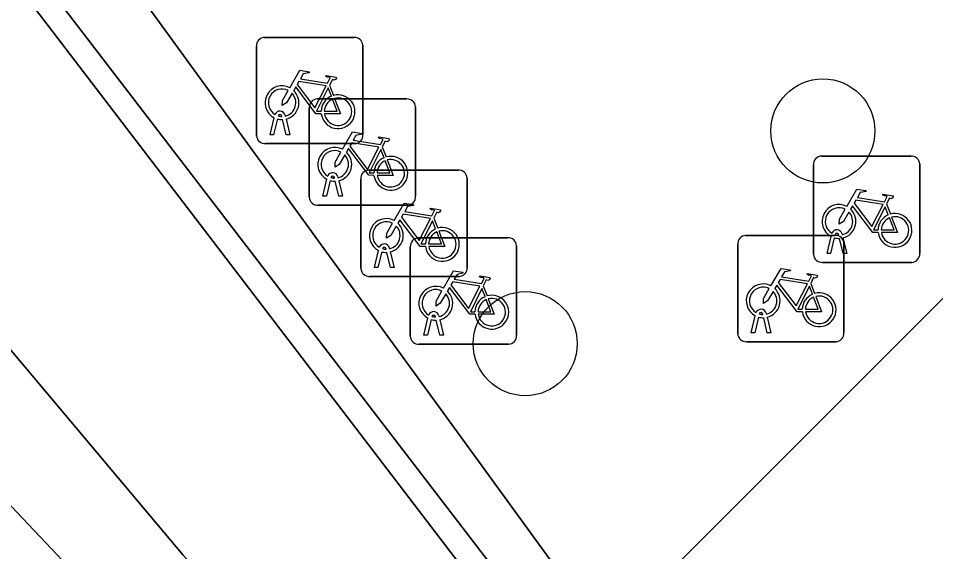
# Model space of a CAD drawing. Extents: x 160203 to 161530, y 379528 to 381797.
# Drawn here: x 160768.42 to 160777.05, y 381497.24 to 381502.26 of the extents above; entities that cross this region are included whole.
import ezdxf

# ---------------------------------------------------------------- set-up
doc = ezdxf.new("R2010")
doc.units = 0
for name, color, linetype in [('IMGEO_Boom', 7, 'Continuous'), ('IMGEO_Fietsenrek', 7, 'Continuous'), ('IMGEO_Grasland_overig', 7, 'Continuous'), ('IMGEO_Groenvoorziening', 7, 'Continuous'), ('IMGEO_Haag', 7, 'Continuous'), ('IMGEO_Hek', 7, 'Continuous'), ('IMGEO_Parkeervlak_halfverhard', 7, 'Continuous'), ('IMGEO_Waterloop', 7, 'Continuous')]:
    doc.layers.add(name, color=color, linetype=linetype)

msp = doc.modelspace()

# ---------------------------------------------------------------- linework, layer by layer
at = {"layer": 'IMGEO_Boom'}
for centre in [(160775.99, 381501.2), (160773.19, 381499.2)]:
    msp.add_circle(centre, 0.4892, dxfattribs=at)
at = {"layer": 'IMGEO_Fietsenrek'}
for p, q in [((160770.7379, 381502.0795), (160771.5788, 381502.0795)), ((160771.5788, 381502.0795), (160770.7379, 381502.0795)), ((160770.6635, 381501.1549), (160770.6635, 381501.9958)), ((160770.6635, 381501.9958), (160770.6635, 381501.1549)), ((160771.6625, 381502.0051), (160771.6625, 381501.1642)), ((160771.6625, 381501.1642), (160771.6625, 381502.0051)), ((160771.3502, 381501.6292), (160771.3865, 381501.534)), ((160771.2339, 381501.5005), (160772.0748, 381501.5005)), ((160772.0748, 381501.5005), (160771.2339, 381501.5005)), ((160771.1595, 381500.5759), (160771.1595, 381501.4168)), ((160771.1595, 381501.4168), (160771.1595, 381500.5759)), ((160772.1585, 381501.4261), (160772.1585, 381500.5852)), ((160772.1585, 381500.5852), (160772.1585, 381501.4261)), ((160770.7905, 381501.1643), (160770.8288, 381501.3243)), ((160770.8592, 381501.3121), (160770.8239, 381501.1643)), ((160770.9009, 381501.3359), (160770.8999, 381501.3402)), ((160770.942, 381501.1643), (160770.9081, 381501.306)), ((160770.9316, 381501.3474), (160770.9334, 381501.3395)), ((160770.9404, 381501.3103), (160770.9754, 381501.1643)), ((160770.8239, 381501.1643), (160770.7905, 381501.1643)), ((160770.9754, 381501.1643), (160770.942, 381501.1643)), ((160771.5881, 381501.0805), (160770.7472, 381501.0805)), ((160770.7472, 381501.0805), (160771.5881, 381501.0805)), ((160771.8462, 381501.0502), (160771.8825, 381500.955)), ((160775.9759, 381500.9635), (160776.8168, 381500.9635)), ((160776.8168, 381500.9635), (160775.9759, 381500.9635)), ((160775.9015, 381500.0389), (160775.9015, 381500.8798)), ((160775.9015, 381500.8798), (160775.9015, 381500.0389)), ((160776.9005, 381500.8891), (160776.9005, 381500.0482)), ((160776.9005, 381500.0482), (160776.9005, 381500.8891)), ((160771.7189, 381500.8315), (160772.5598, 381500.8315)), ((160772.5598, 381500.8315), (160771.7189, 381500.8315)), ((160771.2865, 381500.5853), (160771.3248, 381500.7453)), ((160771.3552, 381500.7331), (160771.3199, 381500.5853)), ((160771.3969, 381500.7569), (160771.3959, 381500.7612)), ((160771.438, 381500.5853), (160771.4041, 381500.727)), ((160771.4276, 381500.7684), (160771.4294, 381500.7605)), ((160771.4364, 381500.7313), (160771.4714, 381500.5853)), ((160771.6445, 381499.9069), (160771.6445, 381500.7478)), ((160771.6445, 381500.7478), (160771.6445, 381499.9069)), ((160772.6435, 381500.7571), (160772.6435, 381499.9162)), ((160772.6435, 381499.9162), (160772.6435, 381500.7571)), ((160771.3199, 381500.5853), (160771.2865, 381500.5853)), ((160771.4714, 381500.5853), (160771.438, 381500.5853)), ((160772.0841, 381500.5015), (160771.2432, 381500.5015)), ((160771.2432, 381500.5015), (160772.0841, 381500.5015)), ((160776.5882, 381500.5132), (160776.6245, 381500.418)), ((160772.3312, 381500.3812), (160772.3675, 381500.286)), ((160772.1839, 381500.1945), (160773.0248, 381500.1945)), ((160773.0248, 381500.1945), (160772.1839, 381500.1945)), ((160775.2629, 381500.2175), (160776.1038, 381500.2175)), ((160776.1038, 381500.2175), (160775.2629, 381500.2175)), ((160776.0285, 381500.0483), (160776.0668, 381500.2083)), ((160776.0972, 381500.1961), (160776.0619, 381500.0483)), ((160776.1389, 381500.2199), (160776.1379, 381500.2242)), ((160776.18, 381500.0483), (160776.1461, 381500.19)), ((160776.1696, 381500.2314), (160776.1714, 381500.2235)), ((160776.1784, 381500.1943), (160776.2134, 381500.0483)), ((160771.9126, 381500.0994), (160771.9144, 381500.0915)), ((160772.1095, 381499.2699), (160772.1095, 381500.1108)), ((160772.1095, 381500.1108), (160772.1095, 381499.2699)), ((160773.1085, 381500.1201), (160773.1085, 381499.2792)), ((160773.1085, 381499.2792), (160773.1085, 381500.1201)), ((160775.1885, 381499.2929), (160775.1885, 381500.1338)), ((160775.1885, 381500.1338), (160775.1885, 381499.2929)), ((160776.1875, 381500.1431), (160776.1875, 381499.3022)), ((160776.1875, 381499.3022), (160776.1875, 381500.1431)), ((160771.7715, 381499.9163), (160771.8098, 381500.0763)), ((160771.8402, 381500.0641), (160771.8049, 381499.9163)), ((160771.8819, 381500.0879), (160771.8809, 381500.0922)), ((160771.923, 381499.9163), (160771.8891, 381500.058)), ((160771.9214, 381500.0623), (160771.9564, 381499.9163)), ((160776.0619, 381500.0483), (160776.0285, 381500.0483)), ((160776.2134, 381500.0483), (160776.18, 381500.0483)), ((160776.8261, 381499.9645), (160775.9852, 381499.9645)), ((160775.9852, 381499.9645), (160776.8261, 381499.9645)), ((160771.8049, 381499.9163), (160771.7715, 381499.9163)), ((160771.9564, 381499.9163), (160771.923, 381499.9163)), ((160772.5691, 381499.8325), (160771.7282, 381499.8325)), ((160771.7282, 381499.8325), (160772.5691, 381499.8325)), ((160775.8752, 381499.7672), (160775.9115, 381499.672)), ((160772.7962, 381499.7442), (160772.8325, 381499.649)), ((160772.2365, 381499.2793), (160772.2748, 381499.4393)), ((160772.3052, 381499.4271), (160772.2699, 381499.2793)), ((160772.3469, 381499.4509), (160772.3459, 381499.4552)), ((160772.388, 381499.2793), (160772.3541, 381499.421)), ((160772.3776, 381499.4624), (160772.3794, 381499.4545)), ((160772.3864, 381499.4253), (160772.4214, 381499.2793)), ((160775.3155, 381499.3023), (160775.3538, 381499.4623)), ((160775.3842, 381499.4501), (160775.3489, 381499.3023)), ((160775.4259, 381499.4739), (160775.4249, 381499.4782)), ((160775.467, 381499.3023), (160775.4331, 381499.444)), ((160775.4566, 381499.4854), (160775.4584, 381499.4775)), ((160775.4654, 381499.4483), (160775.5004, 381499.3023)), ((160772.2699, 381499.2793), (160772.2365, 381499.2793)), ((160772.4214, 381499.2793), (160772.388, 381499.2793)), ((160775.3489, 381499.3023), (160775.3155, 381499.3023)), ((160775.5004, 381499.3023), (160775.467, 381499.3023)), ((160773.0341, 381499.1955), (160772.1932, 381499.1955)), ((160772.1932, 381499.1955), (160773.0341, 381499.1955)), ((160776.1131, 381499.2185), (160775.2722, 381499.2185)), ((160775.2722, 381499.2185), (160776.1131, 381499.2185))]:
    msp.add_line(p, q, dxfattribs=at)
for points in [[(160770.9761, 381501.6062), (160771.0708, 381501.7697), (160771.157, 381501.7559), (160771.1587, 381501.7472), (160771.1026, 381501.7363), (160771.0764, 381501.691), (160771.3316, 381501.6502)], [(160771.3187, 381501.625), (160771.0619, 381501.666), (160771.0452, 381501.6372), (160771.2122, 381501.4169), (160771.3187, 381501.625)], [(160771.3316, 381501.6502), (160771.3566, 381501.699), (160771.3515, 381501.703), (160771.3283, 381501.7067), (160771.3156, 381501.7142), (160771.3146, 381501.7173), (160771.3168, 381501.7219), (160771.4116, 381501.7068), (160771.4139, 381501.6965), (160771.4045, 381501.6841), (160771.3921, 381501.6777), (160771.3776, 381501.6839), (160771.3502, 381501.6292)], [(160770.9968, 381501.5537), (160770.9452, 381501.4645), (160770.9053, 381501.4385), (160770.9065, 381501.486), (160770.961, 381501.5802)], [(160771.2718, 381501.3615), (160771.2221, 381501.3616), (160771.0314, 381501.6133), (160771.0124, 381501.5805)], [(160771.3667, 381501.527), (160771.3374, 381501.6038), (160771.228, 381501.3857), (160771.2707, 381501.3856)], [(160771.3007, 381501.3855), (160771.4206, 381501.3853), (160771.3774, 381501.4989)], [(160771.3972, 381501.5058), (160771.4522, 381501.3612), (160771.3021, 381501.3615)], [(160771.4721, 381501.0272), (160771.5668, 381501.1907), (160771.653, 381501.1769), (160771.6547, 381501.1682), (160771.5986, 381501.1573), (160771.5724, 381501.112), (160771.8276, 381501.0712)], [(160771.8276, 381501.0712), (160771.8526, 381501.12), (160771.8475, 381501.124), (160771.8243, 381501.1277), (160771.8116, 381501.1352), (160771.8106, 381501.1383), (160771.8128, 381501.1429), (160771.9076, 381501.1278), (160771.9099, 381501.1175), (160771.9005, 381501.1051), (160771.8881, 381501.0987), (160771.8736, 381501.1049), (160771.8462, 381501.0502)], [(160771.8147, 381501.046), (160771.5579, 381501.087), (160771.5412, 381501.0582), (160771.7082, 381500.8379), (160771.8147, 381501.046)], [(160771.4928, 381500.9747), (160771.4412, 381500.8855), (160771.4013, 381500.8595), (160771.4025, 381500.907), (160771.457, 381501.0012)], [(160771.7678, 381500.7825), (160771.7181, 381500.7826), (160771.5274, 381501.0343), (160771.5084, 381501.0015)], [(160771.8627, 381500.948), (160771.8334, 381501.0248), (160771.724, 381500.8067), (160771.7667, 381500.8066)], [(160771.7967, 381500.8065), (160771.9166, 381500.8063), (160771.8734, 381500.9199)], [(160771.8932, 381500.9268), (160771.9482, 381500.7822), (160771.7981, 381500.7825)], [(160776.2141, 381500.4902), (160776.3088, 381500.6537), (160776.395, 381500.6399), (160776.3967, 381500.6312), (160776.3406, 381500.6203), (160776.3144, 381500.575), (160776.5696, 381500.5342)], [(160776.5567, 381500.509), (160776.2999, 381500.55), (160776.2832, 381500.5212), (160776.4502, 381500.3009), (160776.5567, 381500.509)], [(160776.5696, 381500.5342), (160776.5946, 381500.583), (160776.5895, 381500.587), (160776.5663, 381500.5907), (160776.5536, 381500.5982), (160776.5526, 381500.6013), (160776.5548, 381500.6059), (160776.6496, 381500.5908), (160776.6519, 381500.5805), (160776.6425, 381500.5681), (160776.6301, 381500.5617), (160776.6156, 381500.5679), (160776.5882, 381500.5132)], [(160771.9571, 381500.3582), (160772.0518, 381500.5217), (160772.138, 381500.5079), (160772.1397, 381500.4992), (160772.0836, 381500.4883), (160772.0574, 381500.443), (160772.3126, 381500.4022)], [(160772.3126, 381500.4022), (160772.3376, 381500.451), (160772.3325, 381500.455), (160772.3093, 381500.4587), (160772.2966, 381500.4662), (160772.2956, 381500.4693), (160772.2978, 381500.4739), (160772.3926, 381500.4588), (160772.3949, 381500.4485), (160772.3855, 381500.4361), (160772.3731, 381500.4297), (160772.3586, 381500.4359), (160772.3312, 381500.3812)], [(160776.2348, 381500.4377), (160776.1832, 381500.3485), (160776.1433, 381500.3225), (160776.1445, 381500.37), (160776.199, 381500.4642)], [(160776.5098, 381500.2455), (160776.4601, 381500.2456), (160776.2694, 381500.4973), (160776.2504, 381500.4645)], [(160776.6047, 381500.411), (160776.5754, 381500.4878), (160776.466, 381500.2697), (160776.5087, 381500.2696)], [(160772.2528, 381500.1135), (160772.2031, 381500.1136), (160772.0124, 381500.3653), (160771.9934, 381500.3325)], [(160772.2997, 381500.377), (160772.0429, 381500.418), (160772.0262, 381500.3892), (160772.1932, 381500.1689), (160772.2997, 381500.377)], [(160772.3477, 381500.279), (160772.3184, 381500.3558), (160772.209, 381500.1377), (160772.2517, 381500.1376)], [(160776.5387, 381500.2695), (160776.6586, 381500.2693), (160776.6154, 381500.3829)], [(160776.6352, 381500.3898), (160776.6902, 381500.2452), (160776.5401, 381500.2455)], [(160771.9778, 381500.3057), (160771.9262, 381500.2165), (160771.8863, 381500.1905), (160771.8875, 381500.238), (160771.942, 381500.3322)], [(160772.2817, 381500.1375), (160772.4016, 381500.1373), (160772.3584, 381500.2509)], [(160772.3782, 381500.2578), (160772.4332, 381500.1132), (160772.2831, 381500.1135)], [(160772.4221, 381499.7212), (160772.5168, 381499.8847), (160772.603, 381499.8709), (160772.6047, 381499.8622), (160772.5486, 381499.8513), (160772.5224, 381499.806), (160772.7776, 381499.7652)], [(160772.7776, 381499.7652), (160772.8026, 381499.814), (160772.7975, 381499.818), (160772.7743, 381499.8217), (160772.7616, 381499.8292), (160772.7606, 381499.8323), (160772.7628, 381499.8369), (160772.8576, 381499.8218), (160772.8599, 381499.8115), (160772.8505, 381499.7991), (160772.8381, 381499.7927), (160772.8236, 381499.7989), (160772.7962, 381499.7442)], [(160775.5011, 381499.7442), (160775.5958, 381499.9077), (160775.682, 381499.8939), (160775.6837, 381499.8852), (160775.6276, 381499.8743), (160775.6014, 381499.829), (160775.8566, 381499.7882)], [(160775.8566, 381499.7882), (160775.8816, 381499.837), (160775.8765, 381499.841), (160775.8533, 381499.8447), (160775.8406, 381499.8522), (160775.8396, 381499.8553), (160775.8418, 381499.8599), (160775.9366, 381499.8448), (160775.9389, 381499.8345), (160775.9295, 381499.8221), (160775.9171, 381499.8157), (160775.9026, 381499.8219), (160775.8752, 381499.7672)], [(160772.7647, 381499.74), (160772.5079, 381499.781), (160772.4912, 381499.7522), (160772.6582, 381499.5319), (160772.7647, 381499.74)], [(160775.7968, 381499.4995), (160775.7471, 381499.4996), (160775.5564, 381499.7513), (160775.5374, 381499.7185)], [(160775.8437, 381499.763), (160775.5869, 381499.804), (160775.5702, 381499.7752), (160775.7372, 381499.5549), (160775.8437, 381499.763)], [(160772.4428, 381499.6687), (160772.3912, 381499.5795), (160772.3513, 381499.5535), (160772.3525, 381499.601), (160772.407, 381499.6952)], [(160772.7178, 381499.4765), (160772.6681, 381499.4766), (160772.4774, 381499.7283), (160772.4584, 381499.6955)], [(160772.8127, 381499.642), (160772.7834, 381499.7188), (160772.674, 381499.5007), (160772.7167, 381499.5006)], [(160775.5218, 381499.6917), (160775.4702, 381499.6025), (160775.4303, 381499.5765), (160775.4315, 381499.624), (160775.486, 381499.7182)], [(160775.8917, 381499.665), (160775.8624, 381499.7418), (160775.753, 381499.5237), (160775.7957, 381499.5236)], [(160772.7467, 381499.5005), (160772.8666, 381499.5003), (160772.8234, 381499.6139)], [(160772.8432, 381499.6208), (160772.8982, 381499.4762), (160772.7481, 381499.4765)], [(160775.8257, 381499.5235), (160775.9456, 381499.5233), (160775.9024, 381499.6369)], [(160775.9222, 381499.6438), (160775.9772, 381499.4992), (160775.8271, 381499.4995)]]:
    msp.add_lwpolyline(points, dxfattribs=at)
for centre, radius, start, end in [((160770.7412, 381502.0016), 0.0779, 92.4484, 184.28452), ((160770.7412, 381502.0016), 0.0779, 92.4484, 184.28452), ((160771.5846, 381502.0018), 0.0779, 2.4484, 94.28452), ((160771.5846, 381502.0018), 0.0779, 2.4484, 94.28452), ((160770.9031, 381501.4649), 0.159, 62.67661, 242.13685), ((160770.9031, 381501.4649), 0.129, 63.31916, 238.90302), ((160770.9031, 381501.4649), 0.159, 283.5766, 46.60424), ((160770.9031, 381501.4649), 0.129, 283.60429, 43.43025), ((160771.2372, 381501.4226), 0.0779, 92.4484, 184.28452), ((160771.2372, 381501.4226), 0.0779, 92.4484, 184.28452), ((160771.4297, 381501.3809), 0.159, 113.3408, 178.32165), ((160771.4297, 381501.3809), 0.159, 187.0065, 105.77075), ((160771.4297, 381501.3809), 0.129, 113.92302, 177.95563), ((160771.4297, 381501.3809), 0.129, 188.67146, 104.58832), ((160772.0806, 381501.4228), 0.0779, 2.4484, 94.28452), ((160772.0806, 381501.4228), 0.0779, 2.4484, 94.28452), ((160770.8829, 381501.3363), 0.0499, 12.8025, 158.69338), ((160770.9031, 381501.4649), 0.159, 253.99666, 271.78671), ((160770.8829, 381501.3363), 0.0174, 12.8025, 163.45023), ((160770.9031, 381501.4649), 0.129, 253.41502, 269.02044), ((160770.7414, 381501.1582), 0.0779, 182.4484, 274.28452), ((160770.7414, 381501.1582), 0.0779, 182.4484, 274.28452), ((160771.5848, 381501.1584), 0.0779, 272.4484, 4.28452), ((160771.5848, 381501.1584), 0.0779, 272.4484, 4.28452), ((160771.3991, 381500.8859), 0.159, 62.67661, 242.13685), ((160771.3991, 381500.8859), 0.129, 63.31916, 238.90302), ((160771.3991, 381500.8859), 0.129, 283.60429, 43.43025), ((160771.3991, 381500.8859), 0.159, 283.5766, 46.60424), ((160771.9257, 381500.8019), 0.159, 187.0065, 105.77075), ((160775.9792, 381500.8856), 0.0779, 92.4484, 184.28452), ((160775.9792, 381500.8856), 0.0779, 92.4484, 184.28452), ((160776.8226, 381500.8858), 0.0779, 2.4484, 94.28452), ((160776.8226, 381500.8858), 0.0779, 2.4484, 94.28452), ((160771.9257, 381500.8019), 0.159, 113.3408, 178.32165), ((160771.9257, 381500.8019), 0.129, 113.92302, 177.95563), ((160771.9257, 381500.8019), 0.129, 188.67146, 104.58832), ((160771.3789, 381500.7573), 0.0499, 12.8025, 158.69338), ((160771.7222, 381500.7536), 0.0779, 92.4484, 184.28452), ((160771.7222, 381500.7536), 0.0779, 92.4484, 184.28452), ((160772.5656, 381500.7538), 0.0779, 2.4484, 94.28452), ((160772.5656, 381500.7538), 0.0779, 2.4484, 94.28452), ((160771.3991, 381500.8859), 0.159, 253.99666, 271.78671), ((160771.3789, 381500.7573), 0.0174, 12.8025, 163.45023), ((160771.3991, 381500.8859), 0.129, 253.41502, 269.02044), ((160771.2374, 381500.5792), 0.0779, 182.4484, 274.28452), ((160771.2374, 381500.5792), 0.0779, 182.4484, 274.28452), ((160772.0808, 381500.5794), 0.0779, 272.4484, 4.28452), ((160772.0808, 381500.5794), 0.0779, 272.4484, 4.28452), ((160776.1411, 381500.3489), 0.159, 62.67661, 242.13685), ((160776.1411, 381500.3489), 0.129, 63.31916, 238.90302), ((160776.1411, 381500.3489), 0.159, 283.5766, 46.60424), ((160771.8841, 381500.2169), 0.159, 62.67661, 242.13685), ((160776.1411, 381500.3489), 0.129, 283.60429, 43.43025), ((160776.6677, 381500.2649), 0.159, 113.3408, 178.32165), ((160776.6677, 381500.2649), 0.159, 187.0065, 105.77075), ((160776.6677, 381500.2649), 0.129, 113.92302, 177.95563), ((160776.6677, 381500.2649), 0.129, 188.67146, 104.58832), ((160771.8841, 381500.2169), 0.129, 63.31916, 238.90302), ((160771.8841, 381500.2169), 0.129, 283.60429, 43.43025), ((160771.8841, 381500.2169), 0.159, 283.5766, 46.60424), ((160772.4107, 381500.1329), 0.159, 113.3408, 178.32165), ((160772.4107, 381500.1329), 0.159, 187.0065, 105.77075), ((160776.1209, 381500.2203), 0.0499, 12.8025, 158.69338), ((160772.1872, 381500.1166), 0.0779, 92.4484, 184.28452), ((160772.1872, 381500.1166), 0.0779, 92.4484, 184.28452), ((160772.4107, 381500.1329), 0.129, 113.92302, 177.95563), ((160772.4107, 381500.1329), 0.129, 188.67146, 104.58832), ((160773.0306, 381500.1168), 0.0779, 2.4484, 94.28452), ((160773.0306, 381500.1168), 0.0779, 2.4484, 94.28452), ((160775.2662, 381500.1396), 0.0779, 92.4484, 184.28452), ((160775.2662, 381500.1396), 0.0779, 92.4484, 184.28452), ((160776.1411, 381500.3489), 0.159, 253.99666, 271.78671), ((160776.1096, 381500.1398), 0.0779, 2.4484, 94.28452), ((160776.1096, 381500.1398), 0.0779, 2.4484, 94.28452), ((160776.1209, 381500.2203), 0.0174, 12.8025, 163.45023), ((160776.1411, 381500.3489), 0.129, 253.41502, 269.02044), ((160771.8639, 381500.0883), 0.0499, 12.8025, 158.69338), ((160771.8639, 381500.0883), 0.0174, 12.8025, 163.45023), ((160771.8841, 381500.2169), 0.159, 253.99666, 271.78671), ((160771.8841, 381500.2169), 0.129, 253.41502, 269.02044), ((160775.9794, 381500.0422), 0.0779, 182.4484, 274.28452), ((160775.9794, 381500.0422), 0.0779, 182.4484, 274.28452), ((160776.8228, 381500.0424), 0.0779, 272.4484, 4.28452), ((160776.8228, 381500.0424), 0.0779, 272.4484, 4.28452), ((160771.7224, 381499.9102), 0.0779, 182.4484, 274.28452), ((160771.7224, 381499.9102), 0.0779, 182.4484, 274.28452), ((160772.5658, 381499.9104), 0.0779, 272.4484, 4.28452), ((160772.5658, 381499.9104), 0.0779, 272.4484, 4.28452), ((160775.4281, 381499.6029), 0.159, 62.67661, 242.13685), ((160772.3491, 381499.5799), 0.159, 62.67661, 242.13685), ((160772.3491, 381499.5799), 0.129, 63.31916, 238.90302), ((160772.3491, 381499.5799), 0.129, 283.60429, 43.43025), ((160772.3491, 381499.5799), 0.159, 283.5766, 46.60424), ((160775.4281, 381499.6029), 0.129, 63.31916, 238.90302), ((160775.4281, 381499.6029), 0.129, 283.60429, 43.43025), ((160775.4281, 381499.6029), 0.159, 283.5766, 46.60424), ((160775.9547, 381499.5189), 0.159, 113.3408, 178.32165), ((160775.9547, 381499.5189), 0.159, 187.0065, 105.77075), ((160772.8757, 381499.4959), 0.159, 113.3408, 178.32165), ((160772.8757, 381499.4959), 0.159, 187.0065, 105.77075), ((160772.8757, 381499.4959), 0.129, 113.92302, 177.95563), ((160772.8757, 381499.4959), 0.129, 188.67146, 104.58832), ((160775.9547, 381499.5189), 0.129, 113.92302, 177.95563), ((160775.9547, 381499.5189), 0.129, 188.67146, 104.58832), ((160772.3289, 381499.4513), 0.0499, 12.8025, 158.69338), ((160775.4079, 381499.4743), 0.0499, 12.8025, 158.69338), ((160775.4079, 381499.4743), 0.0174, 12.8025, 163.45023), ((160772.3491, 381499.5799), 0.159, 253.99666, 271.78671), ((160772.3289, 381499.4513), 0.0174, 12.8025, 163.45023), ((160772.3491, 381499.5799), 0.129, 253.41502, 269.02044), ((160775.4281, 381499.6029), 0.159, 253.99666, 271.78671), ((160775.4281, 381499.6029), 0.129, 253.41502, 269.02044), ((160772.1874, 381499.2732), 0.0779, 182.4484, 274.28452), ((160772.1874, 381499.2732), 0.0779, 182.4484, 274.28452), ((160773.0308, 381499.2734), 0.0779, 272.4484, 4.28452), ((160773.0308, 381499.2734), 0.0779, 272.4484, 4.28452), ((160775.2664, 381499.2962), 0.0779, 182.4484, 274.28452), ((160775.2664, 381499.2962), 0.0779, 182.4484, 274.28452), ((160776.1098, 381499.2964), 0.0779, 272.4484, 4.28452), ((160776.1098, 381499.2964), 0.0779, 272.4484, 4.28452)]:
    msp.add_arc(centre, radius, start, end, dxfattribs=at)
at = {"layer": 'IMGEO_Grasland_overig'}
msp.add_lwpolyline([(160771.295, 381475.048), (160770.133, 381476.306), (160772.671, 381478.651), (160773.64, 381477.601), (160780.387, 381484.943), (160766.151, 381500), (160748.707, 381518.45), (160746.432, 381516.56), (160744.798, 381514.962), (160742.205, 381511.73), (160737.375, 381502.282), (160736.521, 381500), (160731.292, 381490.584), (160725.891, 381480.012), (160720.72, 381467.716), (160718.192, 381462.315), (160715.497, 381458.554), (160713.012, 381455.088), (160707.046, 381448.18), (160706.745, 381447.742), (160738.204, 381432.492), (160752.912, 381452.517), (160762.157, 381465.105)], close=True, dxfattribs=at)
at = {"layer": 'IMGEO_Groenvoorziening'}
for points in [[(160768.285, 381535.43), (160766.916, 381537.01), (160765.585, 381533.885), (160765.423, 381533.506), (160766.102, 381532.781), (160766.301, 381532.313), (160764.244, 381530.339), (160761.545, 381528.175), (160756.183, 381524.294), (160754.07, 381522.473), (160751.828, 381521.043), (160748.707, 381518.45), (160766.151, 381500), (160780.387, 381484.943), (160790.399, 381495.985), (160794.451, 381491.803), (160806.02, 381478.729), (160811.474, 381472.566), (160813.749, 381475.058), (160817.52, 381478.04), (160829.705, 381476.805), (160839.451, 381471.923)], [(160773.641, 381496.114), (160757.992, 381516.503), (160755.672, 381514.811), (160755.271, 381515.391), (160753.846, 381517.455), (160754.372, 381517.859), (160754.05, 381518.35), (160756.955, 381520.513), (160756.096, 381521.654), (160767.949, 381530.494), (160768.851, 381529.264), (160772.126, 381531.655), (160772.455, 381531.312), (160772.927, 381531.663), (160771.474, 381533.804), (160771.423, 381533.87), (160771.371, 381533.937)], [(160773.978, 381529.329), (160755.271, 381515.391), (160755.672, 381514.811), (160757.992, 381516.503), (160773.641, 381496.114), (160778, 381491.284), (160778.553, 381491.84), (160773.946, 381496.455), (160768.431, 381504.038), (160758.759, 381516.713), (160770.727, 381525.717), (160774.574, 381520.639), (160775.076, 381521.03), (160771.25, 381526.13), (160774.849, 381528.832), (160774.467, 381529.394)]]:
    msp.add_lwpolyline(points, dxfattribs=at)
for points in [[(160775.459, 381493.355), (160774.413, 381492.316), (160769.974, 381497.211), (160767.626, 381500), (160763.091, 381505.387), (160756.738, 381515.266), (160757.997, 381516.181), (160770.376, 381500)], [(160782.818, 381509.507), (160783.252, 381509.82), (160782.542, 381511.048), (160782.089, 381510.714), (160780.301, 381513.047), (160768.431, 381504.038), (160773.946, 381496.455), (160777.495, 381500), (160784.446, 381506.942)]]:
    msp.add_lwpolyline(points, close=True, dxfattribs=at)
at = {"layer": 'IMGEO_Haag'}
msp.add_lwpolyline([(160773.978, 381529.329), (160755.271, 381515.391), (160755.672, 381514.811), (160757.992, 381516.503), (160773.641, 381496.114), (160778, 381491.284), (160778.553, 381491.84), (160773.946, 381496.455), (160768.431, 381504.038), (160758.759, 381516.713), (160770.727, 381525.717), (160774.574, 381520.639), (160775.076, 381521.03), (160771.25, 381526.13), (160774.849, 381528.832), (160774.467, 381529.394)], dxfattribs=at)
at = {"layer": 'IMGEO_Hek'}
msp.add_lwpolyline([(160780.387, 381484.943), (160766.151, 381500), (160748.707, 381518.45)], dxfattribs=at)
at = {"layer": 'IMGEO_Parkeervlak_halfverhard'}
msp.add_lwpolyline([(160789.87, 381496.825), (160792.088, 381499.018), (160792.204, 381499.153), (160791.312, 381500.069), (160789.091, 381502.293), (160784.446, 381506.942), (160777.495, 381500), (160773.946, 381496.455), (160778.553, 381491.84), (160778, 381491.284), (160777.924, 381491.196), (160780.015, 381489.066), (160780.683, 381489.703), (160781.729, 381488.641)], close=True, dxfattribs=at)
at = {"layer": 'IMGEO_Waterloop'}
msp.add_lwpolyline([(160775.459, 381493.355), (160770.376, 381500), (160757.997, 381516.181), (160756.738, 381515.266), (160763.091, 381505.387), (160767.626, 381500), (160769.974, 381497.211), (160774.413, 381492.316)], close=True, dxfattribs=at)

doc.saveas('drawing.dxf')
